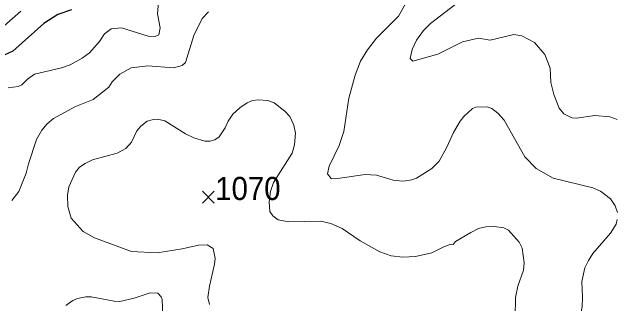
# Model space of a CAD drawing. Extents: x 265 to 291.4, y 7731.5 to 7759.6.
# Drawn here: x 275.919 to 278.013, y 7747.775 to 7748.785 of the extents above; entities that cross this region are included whole.
import ezdxf
from ezdxf.enums import TextEntityAlignment as Align

# ---------------------------------------------------------------- set-up
doc = ezdxf.new("R2010")
doc.units = 0
doc.header["$LTSCALE"] = 0.032
for name, color, linetype, lineweight in [('1', 7, 'Continuous', 25), ('2', 7, 'Continuous', 13), ('21', 7, 'Continuous', 25), ('61', 7, 'Continuous', 13)]:
    doc.layers.add(name, color=color, linetype=linetype, lineweight=lineweight)

msp = doc.modelspace()

# ---------------------------------------------------------------- linework, layer by layer
at = {"layer": '1'}
msp.add_lwpolyline([(276.1247, 7748.7925), (276.077, 7748.7766), (276.0293, 7748.7456), (275.9211, 7748.6494), (275.8909, 7748.6358)], dxfattribs=at)
at = {"layer": '2'}
for points in [[(276.2616, 7748.7265), (276.2974, 7748.7305), (276.3904, 7748.7019), (276.4143, 7748.7003), (276.427, 7748.7059), (276.4318, 7748.7305), (276.4223, 7748.7782), (276.4254, 7748.8188)], [(277.4675, 7748.8212), (277.3681, 7748.7456), (277.3434, 7748.721), (277.3195, 7748.6876), (277.3044, 7748.6557), (277.2973, 7748.6239), (277.3068, 7748.6144), (277.3928, 7748.639), (277.4787, 7748.682), (277.5343, 7748.6939), (277.5741, 7748.6875), (277.6569, 7748.7066), (277.6839, 7748.7027), (277.7284, 7748.6796), (277.7634, 7748.6382), (277.7817, 7748.5905), (277.7849, 7748.5412), (277.7945, 7748.4998), (277.8135, 7748.4521), (277.8295, 7748.4322), (277.8573, 7748.4187), (277.8732, 7748.4179), (277.9369, 7748.4266), (277.9894, 7748.4219), (278.0148, 7748.4131)], [(278.0156, 7748.091), (278.0076, 7748.1148), (277.9917, 7748.1387), (277.9567, 7748.1649), (277.9305, 7748.1761), (277.7921, 7748.2095), (277.7332, 7748.2429), (277.6942, 7748.2835), (277.6226, 7748.4107), (277.6012, 7748.4346), (277.5805, 7748.4505), (277.5646, 7748.4569), (277.5248, 7748.4561), (277.5137, 7748.4513), (277.4834, 7748.4234), (277.4707, 7748.4076), (277.4476, 7748.3678), (277.4246, 7748.3169), (277.3983, 7748.2691), (277.3729, 7748.2437), (277.3196, 7748.2103), (277.3037, 7748.2039), (277.2718, 7748.1991), (277.2384, 7748.2031), (277.1812, 7748.2206), (277.1414, 7748.223), (277.038, 7748.2079), (277.0244, 7748.2087), (277.0117, 7748.2246), (277.0165, 7748.2516), (277.0515, 7748.3232), (277.0682, 7748.371), (277.0849, 7748.4871), (277.1072, 7748.5667), (277.1255, 7748.6144), (277.1493, 7748.6542), (277.1811, 7748.6939), (277.2575, 7748.7703), (277.2814, 7748.8133)], [(275.9497, 7748.7878), (275.8416, 7748.6947)], [(276.5988, 7748.7854), (276.5774, 7748.7623), (276.5479, 7748.7035), (276.5193, 7748.6104), (276.5082, 7748.5993), (276.4779, 7748.5921), (276.3889, 7748.5985), (276.3316, 7748.5921), (276.2918, 7748.5698), (276.2655, 7748.5436), (276.2536, 7748.5253), (276.1995, 7748.4823), (276.1359, 7748.4569), (276.0627, 7748.4163), (276.0404, 7748.398), (276.0221, 7748.3757), (276.0038, 7748.3439), (275.9752, 7748.2596), (275.968, 7748.2278), (275.9418, 7748.1641), (275.9179, 7748.1323)], [(276.0897, 7748.5921), (276.12, 7748.6024), (276.1621, 7748.6247), (276.1868, 7748.6438), (276.221, 7748.6828), (276.2385, 7748.709), (276.2616, 7748.7265)], [(275.9052, 7748.5221), (275.9402, 7748.5269), (275.9521, 7748.5332), (275.972, 7748.5531), (275.9959, 7748.5698), (276.0897, 7748.5921)], [(276.6028, 7747.7728), (276.5972, 7747.7966), (276.602, 7747.8364), (276.6203, 7747.9128), (276.6219, 7747.9319), (276.6147, 7747.9661), (276.5941, 7747.9788), (276.5639, 7747.978), (276.5082, 7747.9652), (276.4207, 7747.9517), (276.3324, 7747.9557), (276.2043, 7748.0034), (276.1645, 7748.0249), (276.1231, 7748.0719), (276.112, 7748.1116), (276.1112, 7748.1514), (276.1152, 7748.18), (276.1383, 7748.231), (276.1518, 7748.2477), (276.1717, 7748.2612), (276.1979, 7748.2731), (276.2823, 7748.297), (276.3133, 7748.3129), (276.3324, 7748.3344), (276.3514, 7748.3741), (276.365, 7748.3901), (276.3865, 7748.4067), (276.404, 7748.4123), (276.4223, 7748.4139), (276.4477, 7748.4083), (276.5193, 7748.3638), (276.5479, 7748.3495), (276.5861, 7748.3383), (276.6052, 7748.3375), (276.6211, 7748.3423), (276.6354, 7748.3535), (276.6569, 7748.3837), (276.6673, 7748.4076), (276.6832, 7748.4314), (276.707, 7748.4529), (276.7333, 7748.4704), (276.7516, 7748.4783), (276.7707, 7748.4807), (276.8049, 7748.4791), (276.8264, 7748.4704), (276.8638, 7748.4417), (276.8805, 7748.4235), (276.894, 7748.3932), (276.9003, 7748.3662), (276.8972, 7748.3248), (276.8892, 7748.2962), (276.8236, 7748.1947), (276.8136, 7748.1642), (276.8097, 7748.1278), (276.8112, 7748.0941)], [(276.8112, 7748.0941), (276.8216, 7748.0798), (276.8407, 7748.0655), (276.8773, 7748.0591), (276.9886, 7748.0615), (277.0221, 7748.0535), (277.0618, 7748.036)], [(278.0148, 7747.5954), (277.9265, 7747.589), (277.9035, 7747.5779), (277.8796, 7747.5611), (277.8597, 7747.554), (277.8494, 7747.5659), (277.8486, 7747.6089), (277.8573, 7747.6455), (277.8836, 7747.7171), (277.8931, 7747.7648), (277.8947, 7747.7966), (277.8915, 7747.8523), (277.9026, 7747.9), (277.9146, 7747.9255), (277.9305, 7747.9494), (277.9917, 7748.0194), (278.0108, 7748.0512), (278.0148, 7748.0671)], [(277.0618, 7748.036), (277.1239, 7747.9931), (277.1923, 7747.9549), (277.2321, 7747.9414), (277.2718, 7747.9366), (277.3164, 7747.939), (277.3721, 7747.9517), (277.4166, 7747.974), (277.4397, 7747.9811), (277.446, 7747.9803), (277.4548, 7747.9907), (277.5073, 7748.0225), (277.5343, 7748.0353), (277.5598, 7748.0416), (277.5884, 7748.0432), (277.6219, 7748.0384), (277.6378, 7748.0305), (277.6751, 7747.9883), (277.6847, 7747.9676), (277.6926, 7747.9175), (277.6903, 7747.8921), (277.6704, 7747.8364), (277.6624, 7747.7966), (277.6616, 7747.7282)], [(276.1049, 7747.7688), (276.1287, 7747.7863), (276.1454, 7747.7934), (276.1741, 7747.7998), (276.1932, 7747.7998), (276.2727, 7747.7839), (276.2918, 7747.7831), (276.3411, 7747.7942), (276.3968, 7747.8133), (276.4238, 7747.8117), (276.435, 7747.799), (276.4382, 7747.7903), (276.4413, 7747.7346)]]:
    msp.add_lwpolyline(points, dxfattribs=at)
at = {"layer": '21'}
for p, q in [((276.578, 7748.165), (276.6192, 7748.1238)), ((276.6192, 7748.165), (276.578, 7748.1238))]:
    msp.add_line(p, q, dxfattribs=at)

# ---------------------------------------------------------------- texts
at = {"layer": '61', "width": 0.95}
msp.add_text('1070', height=0.08, dxfattribs=at).set_placement((276.7355, 7748.1344), align=Align.CENTER)

doc.saveas('drawing.dxf')
